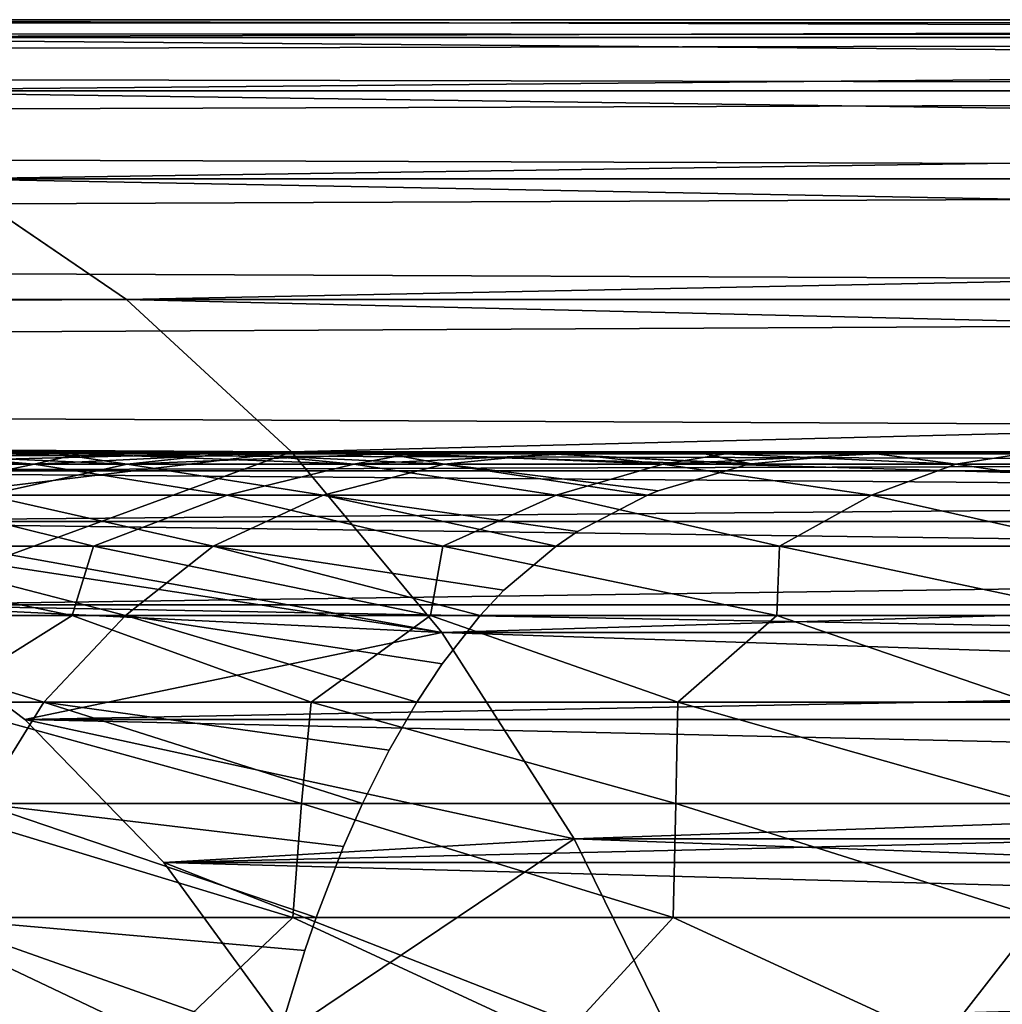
# Model space of a CAD drawing. Header units: millimetres. Extents: x -111 to 111, y -53 to 40.
# Tile 246 of 279: x 13.33 to 14.46, y 36.87 to 38. Entities that reach past the tile are written whole.
import ezdxf

# ---------------------------------------------------------------- set-up
doc = ezdxf.new("R2010")
doc.units = ezdxf.units.MM
doc.header["$LTSCALE"] = 52.148148
for name, color, linetype in [('149', 7, 'CONTINUOUS'), ('150', 7, 'CONTINUOUS'), ('151', 7, 'CONTINUOUS'), ('152', 7, 'CONTINUOUS'), ('157', 7, 'CONTINUOUS'), ('165', 7, 'CONTINUOUS'), ('169', 7, 'CONTINUOUS'), ('170', 7, 'CONTINUOUS'), ('171', 7, 'CONTINUOUS'), ('172', 7, 'CONTINUOUS'), ('177', 7, 'CONTINUOUS'), ('185', 7, 'CONTINUOUS'), ('90', 7, 'CONTINUOUS'), ('92', 7, 'CONTINUOUS')]:
    doc.layers.add(name, color=color, linetype=linetype)

msp = doc.modelspace()

# ---------------------------------------------------------------- linework, layer by layer
at = {"layer": '149', "linetype": 'CONTINUOUS'}
for points in [[(-20.3216, 37.8169, 13.2505), (13.4548, 37.6777, -20.5258), (-20.5258, 37.6777, 13.4548), (-20.3216, 37.8169, 13.2505)], [(13.2505, 37.8169, -20.3216), (13.4548, 37.6777, -20.5258), (-20.3216, 37.8169, 13.2505), (13.2505, 37.8169, -20.3216)], [(-20.5258, 37.6777, 13.4548), (13.6447, 37.5026, -20.7158), (-20.7158, 37.5026, 13.6447), (-20.5258, 37.6777, 13.4548)], [(13.4548, 37.6777, -20.5258), (13.6447, 37.5026, -20.7158), (-20.5258, 37.6777, 13.4548), (13.4548, 37.6777, -20.5258)], [(-20.7158, 37.5026, 13.6447), (13.6447, 37.5026, -20.7158), (12.5865, 37.5, -19.6576), (-20.7158, 37.5026, 13.6447)], [(12.5865, 37.5, -19.6576), (13.6447, 37.5026, -20.7158), (12.7839, 37.4804, -19.855), (12.5865, 37.5, -19.6576)], [(13.6447, 37.5026, -20.7158), (13.8173, 37.2946, -20.8883), (12.7839, 37.4804, -19.855), (13.6447, 37.5026, -20.7158)], [(12.7839, 37.4804, -19.855), (13.8173, 37.2946, -20.8883), (12.9774, 37.4221, -20.0485), (12.7839, 37.4804, -19.855)], [(12.9774, 37.4221, -20.0485), (13.8173, 37.2946, -20.8883), (13.1632, 37.3261, -20.2343), (12.9774, 37.4221, -20.0485)], [(13.1632, 37.3261, -20.2343), (13.8173, 37.2946, -20.8883), (13.3378, 37.1944, -20.4089), (13.1632, 37.3261, -20.2343)], [(13.8173, 37.2946, -20.8883), (13.9696, 37.057, -21.0406), (13.3378, 37.1944, -20.4089), (13.8173, 37.2946, -20.8883)], [(13.3378, 37.1944, -20.4089), (13.9696, 37.057, -21.0406), (13.4977, 37.0295, -20.5688), (13.3378, 37.1944, -20.4089)], [(13.9696, 37.057, -21.0406), (14.0991, 36.7938, -21.1702), (13.4977, 37.0295, -20.5688), (13.9696, 37.057, -21.0406)], [(13.4977, 37.0295, -20.5688), (14.0991, 36.7938, -21.1702), (13.6397, 36.8347, -20.7108), (13.4977, 37.0295, -20.5688)]]:
    msp.add_3dface(points, dxfattribs=at)
at = {"layer": '150', "linetype": 'CONTINUOUS'}
for points in [[(19.6576, 38, -12.5865), (-12.8128, 37.9794, 19.8839), (19.8839, 37.9794, -12.8128), (19.6576, 38, -12.5865)], [(-12.5865, 38, 19.6576), (-12.8128, 37.9794, 19.8839), (19.6576, 38, -12.5865), (-12.5865, 38, 19.6576)], [(19.8839, 37.9794, -12.8128), (-13.0353, 37.9181, 20.1064), (20.1064, 37.9181, -13.0353), (19.8839, 37.9794, -12.8128)], [(-12.8128, 37.9794, 19.8839), (-13.0353, 37.9181, 20.1064), (19.8839, 37.9794, -12.8128), (-12.8128, 37.9794, 19.8839)], [(20.1064, 37.9181, -13.0353), (-13.2505, 37.8169, 20.3216), (20.3216, 37.8169, -13.2505), (20.1064, 37.9181, -13.0353)], [(-13.0353, 37.9181, 20.1064), (-13.2505, 37.8169, 20.3216), (20.1064, 37.9181, -13.0353), (-13.0353, 37.9181, 20.1064)], [(20.3216, 37.8169, -13.2505), (-13.4548, 37.6777, 20.5258), (20.5258, 37.6777, -13.4548), (20.3216, 37.8169, -13.2505)], [(-13.2505, 37.8169, 20.3216), (-13.4548, 37.6777, 20.5258), (20.3216, 37.8169, -13.2505), (-13.2505, 37.8169, 20.3216)], [(20.5258, 37.6777, -13.4548), (-13.6447, 37.5026, 20.7158), (20.7158, 37.5026, -13.6447), (20.5258, 37.6777, -13.4548)], [(-13.4548, 37.6777, 20.5258), (-13.6447, 37.5026, 20.7158), (20.5258, 37.6777, -13.4548), (-13.4548, 37.6777, 20.5258)], [(-13.6447, 37.5026, 20.7158), (-12.5865, 37.5, 19.6576), (20.7158, 37.5026, -13.6447), (-13.6447, 37.5026, 20.7158)], [(-12.5865, 37.5, 19.6576), (19.6576, 37.5, -12.5865), (20.7158, 37.5026, -13.6447), (-12.5865, 37.5, 19.6576)]]:
    msp.add_3dface(points, dxfattribs=at)
at = {"layer": '151', "linetype": 'CONTINUOUS'}
for points in [[(12.5865, 38, -19.6576), (-19.6576, 38, 12.5865), (19.6576, 38, -12.5865), (12.5865, 38, -19.6576)], [(-19.6576, 38, 12.5865), (-12.5865, 38, 19.6576), (19.6576, 38, -12.5865), (-19.6576, 38, 12.5865)]]:
    msp.add_3dface(points, dxfattribs=at)
at = {"layer": '152', "linetype": 'CONTINUOUS'}
msp.add_3dface([(12.5865, 37.5, -19.6576), (19.6576, 37.5, -12.5865), (-12.5865, 37.5, 19.6576), (12.5865, 37.5, -19.6576)], dxfattribs=at)
at = {"layer": '157', "linetype": 'CONTINUOUS'}
for points in [[(12.5865, 38, -19.6576), (19.6576, 38, -12.5865), (19.8839, 37.9794, -12.8128), (12.5865, 38, -19.6576)], [(12.8128, 37.9794, -19.8839), (12.5865, 38, -19.6576), (19.8839, 37.9794, -12.8128), (12.8128, 37.9794, -19.8839)], [(12.8128, 37.9794, -19.8839), (19.8839, 37.9794, -12.8128), (20.1064, 37.9181, -13.0353), (12.8128, 37.9794, -19.8839)], [(13.0353, 37.9181, -20.1064), (12.8128, 37.9794, -19.8839), (20.1064, 37.9181, -13.0353), (13.0353, 37.9181, -20.1064)], [(13.2505, 37.8169, -20.3216), (13.0353, 37.9181, -20.1064), (20.3216, 37.8169, -13.2505), (13.2505, 37.8169, -20.3216)], [(13.0353, 37.9181, -20.1064), (20.1064, 37.9181, -13.0353), (20.3216, 37.8169, -13.2505), (13.0353, 37.9181, -20.1064)], [(13.4548, 37.6777, -20.5258), (13.2505, 37.8169, -20.3216), (20.5258, 37.6777, -13.4548), (13.4548, 37.6777, -20.5258)], [(13.2505, 37.8169, -20.3216), (20.3216, 37.8169, -13.2505), (20.5258, 37.6777, -13.4548), (13.2505, 37.8169, -20.3216)], [(13.4548, 37.6777, -20.5258), (20.5258, 37.6777, -13.4548), (20.7158, 37.5026, -13.6447), (13.4548, 37.6777, -20.5258)], [(13.6447, 37.5026, -20.7158), (13.4548, 37.6777, -20.5258), (20.7158, 37.5026, -13.6447), (13.6447, 37.5026, -20.7158)], [(13.8173, 37.2946, -20.8883), (13.6447, 37.5026, -20.7158), (20.8883, 37.2946, -13.8173), (13.8173, 37.2946, -20.8883)], [(13.6447, 37.5026, -20.7158), (20.7158, 37.5026, -13.6447), (20.8883, 37.2946, -13.8173), (13.6447, 37.5026, -20.7158)], [(13.9696, 37.057, -21.0406), (13.8173, 37.2946, -20.8883), (21.0406, 37.057, -13.9696), (13.9696, 37.057, -21.0406)], [(13.8173, 37.2946, -20.8883), (20.8883, 37.2946, -13.8173), (21.0406, 37.057, -13.9696), (13.8173, 37.2946, -20.8883)], [(13.9696, 37.057, -21.0406), (21.0406, 37.057, -13.9696), (21.1702, 36.7938, -14.0991), (13.9696, 37.057, -21.0406)], [(14.0991, 36.7938, -21.1702), (13.9696, 37.057, -21.0406), (21.1702, 36.7938, -14.0991), (14.0991, 36.7938, -21.1702)]]:
    msp.add_3dface(points, dxfattribs=at)
at = {"layer": '165', "linetype": 'CONTINUOUS'}
for points in [[(12.5865, 37.5, -19.6576), (12.7839, 37.4804, -19.855), (19.6576, 37.5, -12.5865), (12.5865, 37.5, -19.6576)], [(12.7839, 37.4804, -19.855), (19.855, 37.4804, -12.7839), (19.6576, 37.5, -12.5865), (12.7839, 37.4804, -19.855)], [(12.7839, 37.4804, -19.855), (12.9774, 37.4221, -20.0485), (19.855, 37.4804, -12.7839), (12.7839, 37.4804, -19.855)], [(12.9774, 37.4221, -20.0485), (20.0485, 37.4221, -12.9774), (19.855, 37.4804, -12.7839), (12.9774, 37.4221, -20.0485)], [(12.9774, 37.4221, -20.0485), (13.1632, 37.3261, -20.2343), (20.0485, 37.4221, -12.9774), (12.9774, 37.4221, -20.0485)], [(13.1632, 37.3261, -20.2343), (20.2343, 37.3261, -13.1632), (20.0485, 37.4221, -12.9774), (13.1632, 37.3261, -20.2343)], [(13.1632, 37.3261, -20.2343), (13.3378, 37.1944, -20.4089), (20.2343, 37.3261, -13.1632), (13.1632, 37.3261, -20.2343)], [(13.3378, 37.1944, -20.4089), (20.4089, 37.1944, -13.3378), (20.2343, 37.3261, -13.1632), (13.3378, 37.1944, -20.4089)], [(13.3378, 37.1944, -20.4089), (13.4977, 37.0295, -20.5688), (20.4089, 37.1944, -13.3378), (13.3378, 37.1944, -20.4089)], [(13.4977, 37.0295, -20.5688), (20.5688, 37.0295, -13.4977), (20.4089, 37.1944, -13.3378), (13.4977, 37.0295, -20.5688)], [(13.4977, 37.0295, -20.5688), (13.6397, 36.8347, -20.7108), (20.5688, 37.0295, -13.4977), (13.4977, 37.0295, -20.5688)], [(13.6397, 36.8347, -20.7108), (20.7108, 36.8347, -13.6397), (20.5688, 37.0295, -13.4977), (13.6397, 36.8347, -20.7108)]]:
    msp.add_3dface(points, dxfattribs=at)
at = {"layer": '169', "linetype": 'CONTINUOUS'}
for points in [[(-12.5865, 38, -19.6576), (19.8839, 37.9794, 12.8128), (-12.8128, 37.9794, -19.8839), (-12.5865, 38, -19.6576)], [(19.6576, 38, 12.5865), (19.8839, 37.9794, 12.8128), (-12.5865, 38, -19.6576), (19.6576, 38, 12.5865)], [(-12.8128, 37.9794, -19.8839), (20.1064, 37.9181, 13.0353), (-13.0353, 37.9181, -20.1064), (-12.8128, 37.9794, -19.8839)], [(19.8839, 37.9794, 12.8128), (20.1064, 37.9181, 13.0353), (-12.8128, 37.9794, -19.8839), (19.8839, 37.9794, 12.8128)], [(-13.0353, 37.9181, -20.1064), (20.3216, 37.8169, 13.2505), (-13.2505, 37.8169, -20.3216), (-13.0353, 37.9181, -20.1064)], [(20.1064, 37.9181, 13.0353), (20.3216, 37.8169, 13.2505), (-13.0353, 37.9181, -20.1064), (20.1064, 37.9181, 13.0353)], [(-13.2505, 37.8169, -20.3216), (20.5258, 37.6777, 13.4548), (-13.4548, 37.6777, -20.5258), (-13.2505, 37.8169, -20.3216)], [(20.3216, 37.8169, 13.2505), (20.5258, 37.6777, 13.4548), (-13.2505, 37.8169, -20.3216), (20.3216, 37.8169, 13.2505)], [(-13.4548, 37.6777, -20.5258), (20.7158, 37.5026, 13.6447), (-13.6447, 37.5026, -20.7158), (-13.4548, 37.6777, -20.5258)], [(20.5258, 37.6777, 13.4548), (20.7158, 37.5026, 13.6447), (-13.4548, 37.6777, -20.5258), (20.5258, 37.6777, 13.4548)], [(-12.5865, 37.5, -19.6576), (-13.6447, 37.5026, -20.7158), (19.6576, 37.5, 12.5865), (-12.5865, 37.5, -19.6576)], [(-13.6447, 37.5026, -20.7158), (20.7158, 37.5026, 13.6447), (19.6576, 37.5, 12.5865), (-13.6447, 37.5026, -20.7158)]]:
    msp.add_3dface(points, dxfattribs=at)
at = {"layer": '170', "linetype": 'CONTINUOUS'}
for points in [[(13.2505, 37.8169, 20.3216), (-20.5258, 37.6777, -13.4548), (13.4548, 37.6777, 20.5258), (13.2505, 37.8169, 20.3216)], [(-20.5258, 37.6777, -13.4548), (-20.7158, 37.5026, -13.6447), (13.4548, 37.6777, 20.5258), (-20.5258, 37.6777, -13.4548)], [(13.4548, 37.6777, 20.5258), (-20.7158, 37.5026, -13.6447), (13.6447, 37.5026, 20.7158), (13.4548, 37.6777, 20.5258)], [(-20.7158, 37.5026, -13.6447), (-19.6576, 37.5, -12.5865), (13.6447, 37.5026, 20.7158), (-20.7158, 37.5026, -13.6447)], [(-19.6576, 37.5, -12.5865), (12.5865, 37.5, 19.6576), (13.6447, 37.5026, 20.7158), (-19.6576, 37.5, -12.5865)], [(12.5865, 37.5, 19.6576), (12.7839, 37.4804, 19.855), (13.6447, 37.5026, 20.7158), (12.5865, 37.5, 19.6576)], [(12.7839, 37.4804, 19.855), (12.9774, 37.4221, 20.0485), (13.6447, 37.5026, 20.7158), (12.7839, 37.4804, 19.855)], [(12.9774, 37.4221, 20.0485), (13.1632, 37.3261, 20.2343), (13.6447, 37.5026, 20.7158), (12.9774, 37.4221, 20.0485)], [(13.6447, 37.5026, 20.7158), (13.1632, 37.3261, 20.2343), (13.8173, 37.2946, 20.8883), (13.6447, 37.5026, 20.7158)], [(13.1632, 37.3261, 20.2343), (13.3378, 37.1944, 20.4089), (13.8173, 37.2946, 20.8883), (13.1632, 37.3261, 20.2343)], [(13.8173, 37.2946, 20.8883), (13.3378, 37.1944, 20.4089), (13.9696, 37.057, 21.0406), (13.8173, 37.2946, 20.8883)], [(13.3378, 37.1944, 20.4089), (13.4977, 37.0295, 20.5688), (13.9696, 37.057, 21.0406), (13.3378, 37.1944, 20.4089)], [(13.4977, 37.0295, 20.5688), (13.6397, 36.8347, 20.7108), (13.9696, 37.057, 21.0406), (13.4977, 37.0295, 20.5688)], [(13.9696, 37.057, 21.0406), (13.6397, 36.8347, 20.7108), (14.0991, 36.7938, 21.1702), (13.9696, 37.057, 21.0406)]]:
    msp.add_3dface(points, dxfattribs=at)
at = {"layer": '171', "linetype": 'CONTINUOUS'}
msp.add_3dface([(19.6576, 38, 12.5865), (-12.5865, 38, -19.6576), (12.5865, 38, 19.6576), (19.6576, 38, 12.5865)], dxfattribs=at)
at = {"layer": '172', "linetype": 'CONTINUOUS'}
for points in [[(-12.5865, 37.5, -19.6576), (19.6576, 37.5, 12.5865), (-19.6576, 37.5, -12.5865), (-12.5865, 37.5, -19.6576)], [(19.6576, 37.5, 12.5865), (12.5865, 37.5, 19.6576), (-19.6576, 37.5, -12.5865), (19.6576, 37.5, 12.5865)]]:
    msp.add_3dface(points, dxfattribs=at)
at = {"layer": '177', "linetype": 'CONTINUOUS'}
for points in [[(19.6576, 38, 12.5865), (12.5865, 38, 19.6576), (12.8128, 37.9794, 19.8839), (19.6576, 38, 12.5865)], [(19.8839, 37.9794, 12.8128), (19.6576, 38, 12.5865), (12.8128, 37.9794, 19.8839), (19.8839, 37.9794, 12.8128)], [(19.8839, 37.9794, 12.8128), (12.8128, 37.9794, 19.8839), (13.0353, 37.9181, 20.1064), (19.8839, 37.9794, 12.8128)], [(20.1064, 37.9181, 13.0353), (19.8839, 37.9794, 12.8128), (13.0353, 37.9181, 20.1064), (20.1064, 37.9181, 13.0353)], [(20.1064, 37.9181, 13.0353), (13.0353, 37.9181, 20.1064), (13.2505, 37.8169, 20.3216), (20.1064, 37.9181, 13.0353)], [(20.3216, 37.8169, 13.2505), (20.1064, 37.9181, 13.0353), (13.2505, 37.8169, 20.3216), (20.3216, 37.8169, 13.2505)], [(20.3216, 37.8169, 13.2505), (13.2505, 37.8169, 20.3216), (13.4548, 37.6777, 20.5258), (20.3216, 37.8169, 13.2505)], [(20.5258, 37.6777, 13.4548), (20.3216, 37.8169, 13.2505), (13.4548, 37.6777, 20.5258), (20.5258, 37.6777, 13.4548)], [(20.5258, 37.6777, 13.4548), (13.4548, 37.6777, 20.5258), (13.6447, 37.5026, 20.7158), (20.5258, 37.6777, 13.4548)], [(20.7158, 37.5026, 13.6447), (20.5258, 37.6777, 13.4548), (13.6447, 37.5026, 20.7158), (20.7158, 37.5026, 13.6447)], [(20.7158, 37.5026, 13.6447), (13.6447, 37.5026, 20.7158), (13.8173, 37.2946, 20.8883), (20.7158, 37.5026, 13.6447)], [(20.8883, 37.2946, 13.8173), (20.7158, 37.5026, 13.6447), (13.8173, 37.2946, 20.8883), (20.8883, 37.2946, 13.8173)], [(20.8883, 37.2946, 13.8173), (13.8173, 37.2946, 20.8883), (13.9696, 37.057, 21.0406), (20.8883, 37.2946, 13.8173)], [(21.0406, 37.057, 13.9696), (20.8883, 37.2946, 13.8173), (13.9696, 37.057, 21.0406), (21.0406, 37.057, 13.9696)], [(21.0406, 37.057, 13.9696), (13.9696, 37.057, 21.0406), (14.0991, 36.7938, 21.1702), (21.0406, 37.057, 13.9696)], [(21.1702, 36.7938, 14.0991), (21.0406, 37.057, 13.9696), (14.0991, 36.7938, 21.1702), (21.1702, 36.7938, 14.0991)]]:
    msp.add_3dface(points, dxfattribs=at)
at = {"layer": '185', "linetype": 'CONTINUOUS'}
for points in [[(19.855, 37.4804, 12.7839), (12.7839, 37.4804, 19.855), (12.5865, 37.5, 19.6576), (19.855, 37.4804, 12.7839)], [(19.6576, 37.5, 12.5865), (19.855, 37.4804, 12.7839), (12.5865, 37.5, 19.6576), (19.6576, 37.5, 12.5865)], [(19.855, 37.4804, 12.7839), (20.0485, 37.4221, 12.9774), (12.7839, 37.4804, 19.855), (19.855, 37.4804, 12.7839)], [(20.0485, 37.4221, 12.9774), (12.9774, 37.4221, 20.0485), (12.7839, 37.4804, 19.855), (20.0485, 37.4221, 12.9774)], [(20.0485, 37.4221, 12.9774), (20.2343, 37.3261, 13.1632), (12.9774, 37.4221, 20.0485), (20.0485, 37.4221, 12.9774)], [(20.2343, 37.3261, 13.1632), (13.1632, 37.3261, 20.2343), (12.9774, 37.4221, 20.0485), (20.2343, 37.3261, 13.1632)], [(20.4089, 37.1944, 13.3378), (13.3378, 37.1944, 20.4089), (13.1632, 37.3261, 20.2343), (20.4089, 37.1944, 13.3378)], [(20.2343, 37.3261, 13.1632), (20.4089, 37.1944, 13.3378), (13.1632, 37.3261, 20.2343), (20.2343, 37.3261, 13.1632)], [(20.4089, 37.1944, 13.3378), (20.5688, 37.0295, 13.4977), (13.3378, 37.1944, 20.4089), (20.4089, 37.1944, 13.3378)], [(20.5688, 37.0295, 13.4977), (13.4977, 37.0295, 20.5688), (13.3378, 37.1944, 20.4089), (20.5688, 37.0295, 13.4977)], [(20.5688, 37.0295, 13.4977), (20.7108, 36.8347, 13.6397), (13.4977, 37.0295, 20.5688), (20.5688, 37.0295, 13.4977)], [(20.7108, 36.8347, 13.6397), (13.6397, 36.8347, 20.7108), (13.4977, 37.0295, 20.5688), (20.7108, 36.8347, 13.6397)]]:
    msp.add_3dface(points, dxfattribs=at)
at = {"layer": '90', "linetype": 'CONTINUOUS'}
for points in [[(12.9722, 37.4882, -9.4226), (13.3484, 37.4882, -9.4722), (13.0105, 37.5, -9.5797), (12.9722, 37.4882, -9.4226)], [(13.0105, 37.5, -9.5797), (13.3484, 37.4882, -9.4722), (13.2066, 37.5, -9.6035), (13.0105, 37.5, -9.5797)], [(13.3749, 37.5, -15.8219), (13.0809, 37.4882, -16.0234), (13.1804, 37.5, -15.8563), (13.3749, 37.5, -15.8219)], [(13.4553, 37.4882, -15.9615), (13.0809, 37.4882, -16.0234), (13.3749, 37.5, -15.8219), (13.4553, 37.4882, -15.9615)], [(13.2066, 37.5, -9.6035), (13.3484, 37.4882, -9.4722), (13.4008, 37.5, -9.6395), (13.2066, 37.5, -9.6035)], [(13.3484, 37.4882, -9.4722), (13.7164, 37.4882, -9.5644), (13.4008, 37.5, -9.6395), (13.3484, 37.4882, -9.4722)], [(13.5668, 37.5, -15.7755), (13.4553, 37.4882, -15.9615), (13.3749, 37.5, -15.8219), (13.5668, 37.5, -15.7755)], [(13.4008, 37.5, -9.6395), (13.7164, 37.4882, -9.5644), (13.5924, 37.5, -9.6875), (13.4008, 37.5, -9.6395)], [(13.7555, 37.5, -15.7171), (13.4553, 37.4882, -15.9615), (13.5668, 37.5, -15.7755), (13.7555, 37.5, -15.7171)], [(13.8201, 37.4882, -15.8571), (13.4553, 37.4882, -15.9615), (13.7555, 37.5, -15.7171), (13.8201, 37.4882, -15.8571)], [(13.5924, 37.5, -9.6875), (13.7164, 37.4882, -9.5644), (13.7806, 37.5, -9.7475), (13.5924, 37.5, -9.6875)], [(13.7164, 37.4882, -9.5644), (14.0716, 37.4882, -9.6982), (13.7806, 37.5, -9.7475), (13.7164, 37.4882, -9.5644)], [(13.9402, 37.5, -15.6471), (13.8201, 37.4882, -15.8571), (13.7555, 37.5, -15.7171), (13.9402, 37.5, -15.6471)], [(13.7806, 37.5, -9.7475), (14.0716, 37.4882, -9.6982), (13.9647, 37.5, -9.819), (13.7806, 37.5, -9.7475)], [(14.1702, 37.4881, -15.712), (13.8201, 37.4882, -15.8571), (13.9402, 37.5, -15.6471), (14.1702, 37.4881, -15.712)], [(14.1201, 37.5, -15.5657), (14.1702, 37.4881, -15.712), (13.9402, 37.5, -15.6471), (14.1201, 37.5, -15.5657)], [(13.9647, 37.5, -9.819), (14.0716, 37.4882, -9.6982), (14.1439, 37.5, -9.9019), (13.9647, 37.5, -9.819)], [(14.0716, 37.4882, -9.6982), (14.4091, 37.4882, -9.8716), (14.1439, 37.5, -9.9019), (14.0716, 37.4882, -9.6982)], [(14.2944, 37.5, -15.4734), (14.1735, 37.4888, -15.7059), (14.1201, 37.5, -15.5657), (14.2944, 37.5, -15.4734)], [(14.1735, 37.4888, -15.7059), (14.1702, 37.4881, -15.712), (14.1201, 37.5, -15.5657), (14.1735, 37.4888, -15.7059)], [(14.1439, 37.5, -9.9019), (14.4091, 37.4882, -9.8716), (14.3177, 37.5, -9.9959), (14.1439, 37.5, -9.9019)], [(14.3177, 37.5, -9.9959), (14.4091, 37.4882, -9.8716), (14.4852, 37.5, -10.1005), (14.3177, 37.5, -9.9959)], [(14.4091, 37.4882, -9.8716), (14.7245, 37.4882, -10.0825), (14.4852, 37.5, -10.1005), (14.4091, 37.4882, -9.8716)], [(12.9722, 37.4882, -9.4226), (13.1807, 37.4525, -9.2923), (13.3484, 37.4882, -9.4722), (12.9722, 37.4882, -9.4226)], [(13.4553, 37.4882, -15.9615), (13.2937, 37.4525, -16.1468), (13.0809, 37.4882, -16.0234), (13.4553, 37.4882, -15.9615)], [(13.1807, 37.4525, -9.2923), (13.5705, 37.4525, -9.3666), (13.3484, 37.4882, -9.4722), (13.1807, 37.4525, -9.2923)], [(13.6808, 37.4525, -16.0597), (13.2937, 37.4525, -16.1468), (13.4553, 37.4882, -15.9615), (13.6808, 37.4525, -16.0597)], [(13.3484, 37.4882, -9.4722), (13.5705, 37.4525, -9.3666), (13.7164, 37.4882, -9.5644), (13.3484, 37.4882, -9.4722)], [(13.8201, 37.4882, -15.8571), (13.6808, 37.4525, -16.0597), (13.4553, 37.4882, -15.9615), (13.8201, 37.4882, -15.8571)], [(13.5705, 37.4525, -9.3666), (13.9491, 37.4525, -9.4849), (13.7164, 37.4882, -9.5644), (13.5705, 37.4525, -9.3666)], [(14.0541, 37.4525, -15.9295), (13.6808, 37.4525, -16.0597), (13.8201, 37.4882, -15.8571), (14.0541, 37.4525, -15.9295)], [(13.7164, 37.4882, -9.5644), (13.9491, 37.4525, -9.4849), (14.0716, 37.4882, -9.6982), (13.7164, 37.4882, -9.5644)], [(14.1702, 37.4881, -15.712), (14.0664, 37.4576, -15.9067), (13.8201, 37.4882, -15.8571), (14.1702, 37.4881, -15.712)], [(14.0664, 37.4576, -15.9067), (14.0541, 37.4525, -15.9295), (13.8201, 37.4882, -15.8571), (14.0664, 37.4576, -15.9067)], [(13.9491, 37.4525, -9.4849), (14.3118, 37.4525, -9.6457), (14.0716, 37.4882, -9.6982), (13.9491, 37.4525, -9.4849)], [(14.0716, 37.4882, -9.6982), (14.3118, 37.4525, -9.6457), (14.4091, 37.4882, -9.8716), (14.0716, 37.4882, -9.6982)], [(14.3118, 37.4525, -9.6457), (14.6538, 37.4525, -9.847), (14.4091, 37.4882, -9.8716), (14.3118, 37.4525, -9.6457)], [(14.4091, 37.4882, -9.8716), (14.6538, 37.4525, -9.847), (14.7245, 37.4882, -10.0825), (14.4091, 37.4882, -9.8716)], [(13.4165, 37.394, -9.1852), (13.1807, 37.4525, -9.2923), (13.0055, 37.394, -9.1296), (13.4165, 37.394, -9.1852)], [(13.1456, 37.394, -16.3127), (13.2937, 37.4525, -16.1468), (13.5542, 37.394, -16.2411), (13.1456, 37.394, -16.3127)], [(13.5705, 37.4525, -9.3666), (13.1807, 37.4525, -9.2923), (13.4165, 37.394, -9.1852), (13.5705, 37.4525, -9.3666)], [(13.2937, 37.4525, -16.1468), (13.6808, 37.4525, -16.0597), (13.5542, 37.394, -16.2411), (13.2937, 37.4525, -16.1468)], [(13.8185, 37.394, -9.2876), (13.5705, 37.4525, -9.3666), (13.4165, 37.394, -9.1852), (13.8185, 37.394, -9.2876)], [(13.5542, 37.394, -16.2411), (13.6808, 37.4525, -16.0597), (13.9489, 37.394, -16.1241), (13.5542, 37.394, -16.2411)], [(13.9491, 37.4525, -9.4849), (13.5705, 37.4525, -9.3666), (13.8185, 37.394, -9.2876), (13.9491, 37.4525, -9.4849)], [(14.0541, 37.4525, -15.9295), (13.9737, 37.4107, -16.0776), (13.6808, 37.4525, -16.0597), (14.0541, 37.4525, -15.9295)], [(13.6808, 37.4525, -16.0597), (13.9737, 37.4107, -16.0776), (13.9489, 37.394, -16.1241), (13.6808, 37.4525, -16.0597)], [(14.206, 37.394, -9.4355), (13.9491, 37.4525, -9.4849), (13.8185, 37.394, -9.2876), (14.206, 37.394, -9.4355)], [(14.3118, 37.4525, -9.6457), (13.9491, 37.4525, -9.4849), (14.206, 37.394, -9.4355), (14.3118, 37.4525, -9.6457)], [(14.574, 37.394, -9.6268), (14.3118, 37.4525, -9.6457), (14.206, 37.394, -9.4355), (14.574, 37.394, -9.6268)], [(14.6538, 37.4525, -9.847), (14.3118, 37.4525, -9.6457), (14.574, 37.394, -9.6268), (14.6538, 37.4525, -9.847)], [(13.0055, 37.394, -9.1296), (12.9711, 37.3139, -8.9939), (13.392, 37.3139, -9.0454), (13.0055, 37.394, -9.1296)], [(13.4165, 37.394, -9.1852), (13.0055, 37.394, -9.1296), (13.392, 37.3139, -9.0454), (13.4165, 37.394, -9.1852)], [(13.1456, 37.394, -16.3127), (13.4534, 37.3139, -16.3988), (13.0334, 37.3139, -16.4573), (13.1456, 37.394, -16.3127)], [(13.1456, 37.394, -16.3127), (13.5542, 37.394, -16.2411), (13.4534, 37.3139, -16.3988), (13.1456, 37.394, -16.3127)], [(13.4165, 37.394, -9.1852), (13.392, 37.3139, -9.0454), (13.8044, 37.3139, -9.1442), (13.4165, 37.394, -9.1852)], [(13.8185, 37.394, -9.2876), (13.4165, 37.394, -9.1852), (13.8044, 37.3139, -9.1442), (13.8185, 37.394, -9.2876)], [(13.5542, 37.394, -16.2411), (13.8615, 37.3139, -16.294), (13.4534, 37.3139, -16.3988), (13.5542, 37.394, -16.2411)], [(13.8615, 37.3139, -16.294), (13.5542, 37.394, -16.2411), (13.8887, 37.343, -16.2399), (13.8615, 37.3139, -16.294)], [(13.5542, 37.394, -16.2411), (13.9489, 37.394, -16.1241), (13.8887, 37.343, -16.2399), (13.5542, 37.394, -16.2411)], [(13.8185, 37.394, -9.2876), (13.8044, 37.3139, -9.1442), (14.203, 37.3139, -9.2891), (13.8185, 37.394, -9.2876)], [(14.206, 37.394, -9.4355), (13.8185, 37.394, -9.2876), (14.203, 37.3139, -9.2891), (14.206, 37.394, -9.4355)], [(14.206, 37.394, -9.4355), (14.203, 37.3139, -9.2891), (14.5826, 37.3139, -9.478), (14.206, 37.394, -9.4355)], [(14.574, 37.394, -9.6268), (14.206, 37.394, -9.4355), (14.5826, 37.3139, -9.478), (14.574, 37.394, -9.6268)], [(13.3596, 37.2143, -16.5367), (12.92, 37.2143, -16.5839), (13.0334, 37.3139, -16.4573), (13.3596, 37.2143, -16.5367)], [(12.9711, 37.3139, -8.9939), (13.2329, 37.2143, -8.9003), (13.392, 37.3139, -9.0454), (12.9711, 37.3139, -8.9939)], [(13.4534, 37.3139, -16.3988), (13.3596, 37.2143, -16.5367), (13.0334, 37.3139, -16.4573), (13.4534, 37.3139, -16.3988)], [(13.2329, 37.2143, -8.9003), (13.6671, 37.2143, -8.9831), (13.392, 37.3139, -9.0454), (13.2329, 37.2143, -8.9003)], [(13.7886, 37.2142, -16.4402), (13.3596, 37.2143, -16.5367), (13.4534, 37.3139, -16.3988), (13.7886, 37.2142, -16.4402)], [(13.392, 37.3139, -9.0454), (13.6671, 37.2143, -8.9831), (13.8044, 37.3139, -9.1442), (13.392, 37.3139, -9.0454)], [(13.8615, 37.3139, -16.294), (13.8178, 37.2582, -16.3817), (13.4534, 37.3139, -16.3988), (13.8615, 37.3139, -16.294)], [(13.8178, 37.2582, -16.3817), (13.7886, 37.2142, -16.4402), (13.4534, 37.3139, -16.3988), (13.8178, 37.2582, -16.3817)], [(13.6671, 37.2143, -8.9831), (14.0891, 37.2143, -9.115), (13.8044, 37.3139, -9.1442), (13.6671, 37.2143, -8.9831)], [(13.8044, 37.3139, -9.1442), (14.0891, 37.2143, -9.115), (14.203, 37.3139, -9.2891), (13.8044, 37.3139, -9.1442)], [(14.0891, 37.2143, -9.115), (14.4932, 37.2143, -9.2943), (14.203, 37.3139, -9.2891), (14.0891, 37.2143, -9.115)], [(14.203, 37.3139, -9.2891), (14.4932, 37.2143, -9.2943), (14.5826, 37.3139, -9.478), (14.203, 37.3139, -9.2891)], [(13.3596, 37.2143, -16.5367), (13.2872, 37.0974, -16.6511), (12.92, 37.2143, -16.5839), (13.3596, 37.2143, -16.5367)], [(13.2137, 37.0974, -8.795), (13.6561, 37.0974, -8.8753), (13.2329, 37.2143, -8.9003), (13.2137, 37.0974, -8.795)], [(13.2329, 37.2143, -8.9003), (13.6561, 37.0974, -8.8753), (13.6671, 37.2143, -8.9831), (13.2329, 37.2143, -8.9003)], [(13.7262, 37.0974, -16.563), (13.2872, 37.0974, -16.6511), (13.3596, 37.2143, -16.5367), (13.7262, 37.0974, -16.563)], [(13.7568, 37.1589, -16.5033), (13.7262, 37.0974, -16.563), (13.3596, 37.2143, -16.5367), (13.7568, 37.1589, -16.5033)], [(13.7886, 37.2142, -16.4402), (13.7568, 37.1589, -16.5033), (13.3596, 37.2143, -16.5367), (13.7886, 37.2142, -16.4402)], [(13.6561, 37.0974, -8.8753), (14.0866, 37.0974, -9.0053), (13.6671, 37.2143, -8.9831), (13.6561, 37.0974, -8.8753)], [(13.6671, 37.2143, -8.9831), (14.0866, 37.0974, -9.0053), (14.0891, 37.2143, -9.115), (13.6671, 37.2143, -8.9831)], [(14.0866, 37.0974, -9.0053), (14.4996, 37.0974, -9.1832), (14.0891, 37.2143, -9.115), (14.0866, 37.0974, -9.0053)], [(14.0891, 37.2143, -9.115), (14.4996, 37.0974, -9.1832), (14.4932, 37.2143, -9.2943), (14.0891, 37.2143, -9.115)], [(13.1972, 36.9662, -8.7096), (13.6462, 36.9662, -8.7879), (13.2137, 37.0974, -8.795), (13.1972, 36.9662, -8.7096)], [(13.2137, 37.0974, -8.795), (13.6462, 36.9662, -8.7879), (13.6561, 37.0974, -8.8753), (13.2137, 37.0974, -8.795)], [(13.6728, 36.9661, -16.6617), (13.2258, 36.9662, -16.7428), (13.2872, 37.0974, -16.6511), (13.6728, 36.9661, -16.6617)], [(13.7045, 37.0481, -16.6041), (13.6728, 36.9661, -16.6617), (13.2872, 37.0974, -16.6511), (13.7045, 37.0481, -16.6041)], [(13.7262, 37.0974, -16.563), (13.7045, 37.0481, -16.6041), (13.2872, 37.0974, -16.6511), (13.7262, 37.0974, -16.563)], [(13.6462, 36.9662, -8.7879), (14.0835, 36.9662, -8.9162), (13.6561, 37.0974, -8.8753), (13.6462, 36.9662, -8.7879)], [(13.6561, 37.0974, -8.8753), (14.0835, 36.9662, -8.9162), (14.0866, 37.0974, -9.0053), (13.6561, 37.0974, -8.8753)], [(14.0835, 36.9662, -8.9162), (14.5036, 36.9662, -9.0928), (14.0866, 37.0974, -9.0053), (14.0835, 36.9662, -8.9162)], [(14.0866, 37.0974, -9.0053), (14.5036, 36.9662, -9.0928), (14.4996, 37.0974, -9.1832), (14.0866, 37.0974, -9.0053)], [(13.0305, 36.8237, -8.632), (13.4967, 36.8237, -8.6935), (13.1972, 36.9662, -8.7096), (13.0305, 36.8237, -8.632)], [(13.6282, 36.8237, -16.7351), (13.1651, 36.8237, -16.8116), (13.2258, 36.9662, -16.7428), (13.6282, 36.8237, -16.7351)], [(13.1972, 36.9662, -8.7096), (13.4967, 36.8237, -8.6935), (13.6462, 36.9662, -8.7879), (13.1972, 36.9662, -8.7096)], [(13.6598, 36.9284, -16.6842), (13.6282, 36.8237, -16.7351), (13.2258, 36.9662, -16.7428), (13.6598, 36.9284, -16.6842)], [(13.6728, 36.9661, -16.6617), (13.6598, 36.9284, -16.6842), (13.2258, 36.9662, -16.7428), (13.6728, 36.9661, -16.6617)], [(13.4967, 36.8237, -8.6935), (13.9528, 36.8237, -8.8078), (13.6462, 36.9662, -8.7879), (13.4967, 36.8237, -8.6935)], [(13.6462, 36.9662, -8.7879), (13.9528, 36.8237, -8.8078), (14.0835, 36.9662, -8.9162), (13.6462, 36.9662, -8.7879)], [(13.9528, 36.8237, -8.8078), (14.3928, 36.8237, -8.9735), (14.0835, 36.9662, -8.9162), (13.9528, 36.8237, -8.8078)], [(14.0835, 36.9662, -8.9162), (14.3928, 36.8237, -8.9735), (14.5036, 36.9662, -9.0928), (14.0835, 36.9662, -8.9162)], [(14.3928, 36.8237, -8.9735), (14.811, 36.8237, -9.1884), (14.5036, 36.9662, -9.0928), (14.3928, 36.8237, -8.9735)]]:
    msp.add_3dface(points, dxfattribs=at)
at = {"layer": '92', "linetype": 'CONTINUOUS'}
for points in [[(13.3484, 37.4882, 9.4722), (12.9721, 37.4882, 9.4226), (13.2067, 37.5, 9.6035), (13.3484, 37.4882, 9.4722)], [(13.0809, 37.4882, 16.0234), (13.4553, 37.4882, 15.9615), (13.1803, 37.5, 15.8563), (13.0809, 37.4882, 16.0234)], [(13.1803, 37.5, 15.8563), (13.4553, 37.4882, 15.9615), (13.3748, 37.5, 15.8219), (13.1803, 37.5, 15.8563)], [(13.4009, 37.5, 9.6395), (13.3484, 37.4882, 9.4722), (13.2067, 37.5, 9.6035), (13.4009, 37.5, 9.6395)], [(13.5924, 37.5, 9.6875), (13.3484, 37.4882, 9.4722), (13.4009, 37.5, 9.6395), (13.5924, 37.5, 9.6875)], [(13.7164, 37.4882, 9.5644), (13.3484, 37.4882, 9.4722), (13.5924, 37.5, 9.6875), (13.7164, 37.4882, 9.5644)], [(13.3748, 37.5, 15.8219), (13.4553, 37.4882, 15.9615), (13.5668, 37.5, 15.7755), (13.3748, 37.5, 15.8219)], [(13.4553, 37.4882, 15.9615), (13.8201, 37.4882, 15.8571), (13.5668, 37.5, 15.7755), (13.4553, 37.4882, 15.9615)], [(13.5668, 37.5, 15.7755), (13.8201, 37.4882, 15.8571), (13.7555, 37.5, 15.7171), (13.5668, 37.5, 15.7755)], [(13.7806, 37.5, 9.7475), (13.7164, 37.4882, 9.5644), (13.5924, 37.5, 9.6875), (13.7806, 37.5, 9.7475)], [(13.9647, 37.5, 9.819), (13.7164, 37.4882, 9.5644), (13.7806, 37.5, 9.7475), (13.9647, 37.5, 9.819)], [(14.0716, 37.4882, 9.6981), (13.7164, 37.4882, 9.5644), (13.9647, 37.5, 9.819), (14.0716, 37.4882, 9.6981)], [(13.7555, 37.5, 15.7171), (13.8201, 37.4882, 15.8571), (13.9402, 37.5, 15.6471), (13.7555, 37.5, 15.7171)], [(13.8201, 37.4882, 15.8571), (14.1702, 37.4881, 15.712), (13.9402, 37.5, 15.6471), (13.8201, 37.4882, 15.8571)], [(14.1201, 37.5, 15.5657), (13.9402, 37.5, 15.6471), (14.1735, 37.4888, 15.7058), (14.1201, 37.5, 15.5657)], [(13.9402, 37.5, 15.6471), (14.1702, 37.4881, 15.712), (14.1735, 37.4888, 15.7058), (13.9402, 37.5, 15.6471)], [(14.144, 37.5, 9.902), (14.0716, 37.4882, 9.6981), (13.9647, 37.5, 9.819), (14.144, 37.5, 9.902)], [(14.4091, 37.4882, 9.8716), (14.0716, 37.4882, 9.6981), (14.3177, 37.5, 9.9959), (14.4091, 37.4882, 9.8716)], [(14.3177, 37.5, 9.9959), (14.0716, 37.4882, 9.6981), (14.144, 37.5, 9.902), (14.3177, 37.5, 9.9959)], [(14.2944, 37.5, 15.4734), (14.1201, 37.5, 15.5657), (14.1735, 37.4888, 15.7058), (14.2944, 37.5, 15.4734)], [(14.4852, 37.5, 10.1005), (14.4091, 37.4882, 9.8716), (14.3177, 37.5, 9.9959), (14.4852, 37.5, 10.1005)], [(14.7245, 37.4882, 10.0825), (14.4091, 37.4882, 9.8716), (14.4852, 37.5, 10.1005), (14.7245, 37.4882, 10.0825)], [(13.3484, 37.4882, 9.4722), (13.1807, 37.4525, 9.2923), (12.9721, 37.4882, 9.4226), (13.3484, 37.4882, 9.4722)], [(13.0809, 37.4882, 16.0234), (13.2937, 37.4525, 16.1468), (13.4553, 37.4882, 15.9615), (13.0809, 37.4882, 16.0234)], [(13.5705, 37.4525, 9.3666), (13.1807, 37.4525, 9.2923), (13.3484, 37.4882, 9.4722), (13.5705, 37.4525, 9.3666)], [(13.2937, 37.4525, 16.1468), (13.6808, 37.4525, 16.0597), (13.4553, 37.4882, 15.9615), (13.2937, 37.4525, 16.1468)], [(13.7164, 37.4882, 9.5644), (13.5705, 37.4525, 9.3666), (13.3484, 37.4882, 9.4722), (13.7164, 37.4882, 9.5644)], [(13.4553, 37.4882, 15.9615), (13.6808, 37.4525, 16.0597), (13.8201, 37.4882, 15.8571), (13.4553, 37.4882, 15.9615)], [(13.9492, 37.4525, 9.4849), (13.5705, 37.4525, 9.3666), (13.7164, 37.4882, 9.5644), (13.9492, 37.4525, 9.4849)], [(13.6808, 37.4525, 16.0597), (14.0541, 37.4525, 15.9295), (13.8201, 37.4882, 15.8571), (13.6808, 37.4525, 16.0597)], [(14.0716, 37.4882, 9.6981), (13.9492, 37.4525, 9.4849), (13.7164, 37.4882, 9.5644), (14.0716, 37.4882, 9.6981)], [(14.1702, 37.4881, 15.712), (13.8201, 37.4882, 15.8571), (14.0664, 37.4576, 15.9067), (14.1702, 37.4881, 15.712)], [(13.8201, 37.4882, 15.8571), (14.0541, 37.4525, 15.9295), (14.0664, 37.4576, 15.9067), (13.8201, 37.4882, 15.8571)], [(14.3118, 37.4525, 9.6457), (13.9492, 37.4525, 9.4849), (14.0716, 37.4882, 9.6981), (14.3118, 37.4525, 9.6457)], [(14.4091, 37.4882, 9.8716), (14.3118, 37.4525, 9.6457), (14.0716, 37.4882, 9.6981), (14.4091, 37.4882, 9.8716)], [(14.6538, 37.4525, 9.847), (14.3118, 37.4525, 9.6457), (14.4091, 37.4882, 9.8716), (14.6538, 37.4525, 9.847)], [(14.7245, 37.4882, 10.0825), (14.6538, 37.4525, 9.847), (14.4091, 37.4882, 9.8716), (14.7245, 37.4882, 10.0825)], [(13.0055, 37.394, 9.1296), (13.1807, 37.4525, 9.2923), (13.4165, 37.394, 9.1852), (13.0055, 37.394, 9.1296)], [(13.5542, 37.394, 16.2411), (13.2937, 37.4525, 16.1468), (13.1456, 37.394, 16.3127), (13.5542, 37.394, 16.2411)], [(13.1807, 37.4525, 9.2923), (13.5705, 37.4525, 9.3666), (13.4165, 37.394, 9.1852), (13.1807, 37.4525, 9.2923)], [(13.6808, 37.4525, 16.0597), (13.2937, 37.4525, 16.1468), (13.5542, 37.394, 16.2411), (13.6808, 37.4525, 16.0597)], [(13.4165, 37.394, 9.1852), (13.5705, 37.4525, 9.3666), (13.8185, 37.394, 9.2876), (13.4165, 37.394, 9.1852)], [(13.9489, 37.394, 16.1241), (13.6808, 37.4525, 16.0597), (13.5542, 37.394, 16.2411), (13.9489, 37.394, 16.1241)], [(13.5705, 37.4525, 9.3666), (13.9492, 37.4525, 9.4849), (13.8185, 37.394, 9.2876), (13.5705, 37.4525, 9.3666)], [(14.0541, 37.4525, 15.9295), (13.6808, 37.4525, 16.0597), (13.9737, 37.4107, 16.0776), (14.0541, 37.4525, 15.9295)], [(13.9737, 37.4107, 16.0776), (13.6808, 37.4525, 16.0597), (13.9489, 37.394, 16.1241), (13.9737, 37.4107, 16.0776)], [(13.8185, 37.394, 9.2876), (13.9492, 37.4525, 9.4849), (14.206, 37.394, 9.4355), (13.8185, 37.394, 9.2876)], [(13.9492, 37.4525, 9.4849), (14.3118, 37.4525, 9.6457), (14.206, 37.394, 9.4355), (13.9492, 37.4525, 9.4849)], [(14.206, 37.394, 9.4355), (14.3118, 37.4525, 9.6457), (14.574, 37.394, 9.6268), (14.206, 37.394, 9.4355)], [(14.3118, 37.4525, 9.6457), (14.6538, 37.4525, 9.847), (14.574, 37.394, 9.6268), (14.3118, 37.4525, 9.6457)], [(13.0055, 37.394, 9.1296), (13.392, 37.3139, 9.0454), (12.9711, 37.3139, 8.9939), (13.0055, 37.394, 9.1296)], [(13.0055, 37.394, 9.1296), (13.4165, 37.394, 9.1852), (13.392, 37.3139, 9.0454), (13.0055, 37.394, 9.1296)], [(13.1456, 37.394, 16.3127), (13.0334, 37.3139, 16.4573), (13.4534, 37.3139, 16.3988), (13.1456, 37.394, 16.3127)], [(13.5542, 37.394, 16.2411), (13.1456, 37.394, 16.3127), (13.4534, 37.3139, 16.3988), (13.5542, 37.394, 16.2411)], [(13.4165, 37.394, 9.1852), (13.8044, 37.3139, 9.1442), (13.392, 37.3139, 9.0454), (13.4165, 37.394, 9.1852)], [(13.4165, 37.394, 9.1852), (13.8185, 37.394, 9.2876), (13.8044, 37.3139, 9.1442), (13.4165, 37.394, 9.1852)], [(13.5542, 37.394, 16.2411), (13.4534, 37.3139, 16.3988), (13.8615, 37.3139, 16.294), (13.5542, 37.394, 16.2411)], [(13.9489, 37.394, 16.1241), (13.5542, 37.394, 16.2411), (13.8887, 37.343, 16.2398), (13.9489, 37.394, 16.1241)], [(13.5542, 37.394, 16.2411), (13.8615, 37.3139, 16.294), (13.8887, 37.343, 16.2398), (13.5542, 37.394, 16.2411)], [(13.8185, 37.394, 9.2876), (14.203, 37.3139, 9.2891), (13.8044, 37.3139, 9.1442), (13.8185, 37.394, 9.2876)], [(13.8185, 37.394, 9.2876), (14.206, 37.394, 9.4355), (14.203, 37.3139, 9.2891), (13.8185, 37.394, 9.2876)], [(14.206, 37.394, 9.4355), (14.5826, 37.3139, 9.478), (14.203, 37.3139, 9.2891), (14.206, 37.394, 9.4355)], [(14.206, 37.394, 9.4355), (14.574, 37.394, 9.6268), (14.5826, 37.3139, 9.478), (14.206, 37.394, 9.4355)], [(12.92, 37.2143, 16.5839), (13.3596, 37.2143, 16.5367), (13.0334, 37.3139, 16.4573), (12.92, 37.2143, 16.5839)], [(13.392, 37.3139, 9.0454), (13.2329, 37.2143, 8.9003), (12.9711, 37.3139, 8.9939), (13.392, 37.3139, 9.0454)], [(13.0334, 37.3139, 16.4573), (13.3596, 37.2143, 16.5367), (13.4534, 37.3139, 16.3988), (13.0334, 37.3139, 16.4573)], [(13.6671, 37.2143, 8.9831), (13.2329, 37.2143, 8.9003), (13.392, 37.3139, 9.0454), (13.6671, 37.2143, 8.9831)], [(13.3596, 37.2143, 16.5367), (13.7886, 37.2142, 16.4402), (13.4534, 37.3139, 16.3988), (13.3596, 37.2143, 16.5367)], [(13.8044, 37.3139, 9.1442), (13.6671, 37.2143, 8.9831), (13.392, 37.3139, 9.0454), (13.8044, 37.3139, 9.1442)], [(13.7886, 37.2142, 16.4402), (13.8178, 37.2583, 16.3817), (13.4534, 37.3139, 16.3988), (13.7886, 37.2142, 16.4402)], [(13.4534, 37.3139, 16.3988), (13.8178, 37.2583, 16.3817), (13.8615, 37.3139, 16.294), (13.4534, 37.3139, 16.3988)], [(14.0891, 37.2143, 9.115), (13.6671, 37.2143, 8.9831), (13.8044, 37.3139, 9.1442), (14.0891, 37.2143, 9.115)], [(14.203, 37.3139, 9.2891), (14.0891, 37.2143, 9.115), (13.8044, 37.3139, 9.1442), (14.203, 37.3139, 9.2891)], [(14.4932, 37.2143, 9.2943), (14.0891, 37.2143, 9.115), (14.203, 37.3139, 9.2891), (14.4932, 37.2143, 9.2943)], [(14.5826, 37.3139, 9.478), (14.4932, 37.2143, 9.2943), (14.203, 37.3139, 9.2891), (14.5826, 37.3139, 9.478)], [(12.92, 37.2143, 16.5839), (13.2872, 37.0974, 16.6511), (13.3596, 37.2143, 16.5367), (12.92, 37.2143, 16.5839)], [(13.6561, 37.0974, 8.8753), (13.2137, 37.0974, 8.795), (13.2329, 37.2143, 8.9003), (13.6561, 37.0974, 8.8753)], [(13.6671, 37.2143, 8.9831), (13.6561, 37.0974, 8.8753), (13.2329, 37.2143, 8.9003), (13.6671, 37.2143, 8.9831)], [(13.2872, 37.0974, 16.6511), (13.7262, 37.0974, 16.563), (13.3596, 37.2143, 16.5367), (13.2872, 37.0974, 16.6511)], [(13.7262, 37.0974, 16.563), (13.7569, 37.159, 16.5033), (13.3596, 37.2143, 16.5367), (13.7262, 37.0974, 16.563)], [(13.3596, 37.2143, 16.5367), (13.7569, 37.159, 16.5033), (13.7886, 37.2142, 16.4402), (13.3596, 37.2143, 16.5367)], [(14.0866, 37.0974, 9.0053), (13.6561, 37.0974, 8.8753), (13.6671, 37.2143, 8.9831), (14.0866, 37.0974, 9.0053)], [(14.0891, 37.2143, 9.115), (14.0866, 37.0974, 9.0053), (13.6671, 37.2143, 8.9831), (14.0891, 37.2143, 9.115)], [(14.4996, 37.0974, 9.1832), (14.0866, 37.0974, 9.0053), (14.0891, 37.2143, 9.115), (14.4996, 37.0974, 9.1832)], [(14.4932, 37.2143, 9.2943), (14.4996, 37.0974, 9.1832), (14.0891, 37.2143, 9.115), (14.4932, 37.2143, 9.2943)], [(13.6462, 36.9662, 8.7879), (13.1972, 36.9662, 8.7096), (13.2137, 37.0974, 8.795), (13.6462, 36.9662, 8.7879)], [(13.6561, 37.0974, 8.8753), (13.6462, 36.9662, 8.7879), (13.2137, 37.0974, 8.795), (13.6561, 37.0974, 8.8753)], [(13.2258, 36.9662, 16.7428), (13.6728, 36.9661, 16.6617), (13.2872, 37.0974, 16.6511), (13.2258, 36.9662, 16.7428)], [(13.6728, 36.9661, 16.6617), (13.7045, 37.0481, 16.6041), (13.2872, 37.0974, 16.6511), (13.6728, 36.9661, 16.6617)], [(13.2872, 37.0974, 16.6511), (13.7045, 37.0481, 16.6041), (13.7262, 37.0974, 16.563), (13.2872, 37.0974, 16.6511)], [(14.0835, 36.9662, 8.9162), (13.6462, 36.9662, 8.7879), (13.6561, 37.0974, 8.8753), (14.0835, 36.9662, 8.9162)], [(14.0866, 37.0974, 9.0053), (14.0835, 36.9662, 8.9162), (13.6561, 37.0974, 8.8753), (14.0866, 37.0974, 9.0053)], [(14.5036, 36.9662, 9.0928), (14.0835, 36.9662, 8.9162), (14.0866, 37.0974, 9.0053), (14.5036, 36.9662, 9.0928)], [(14.4996, 37.0974, 9.1832), (14.5036, 36.9662, 9.0928), (14.0866, 37.0974, 9.0053), (14.4996, 37.0974, 9.1832)], [(13.4967, 36.8237, 8.6935), (13.0305, 36.8237, 8.632), (13.1972, 36.9662, 8.7096), (13.4967, 36.8237, 8.6935)], [(13.1651, 36.8237, 16.8116), (13.6282, 36.8237, 16.7351), (13.2258, 36.9662, 16.7428), (13.1651, 36.8237, 16.8116)], [(13.6462, 36.9662, 8.7879), (13.4967, 36.8237, 8.6935), (13.1972, 36.9662, 8.7096), (13.6462, 36.9662, 8.7879)], [(13.6282, 36.8237, 16.7351), (13.6598, 36.9284, 16.6841), (13.2258, 36.9662, 16.7428), (13.6282, 36.8237, 16.7351)], [(13.2258, 36.9662, 16.7428), (13.6598, 36.9284, 16.6841), (13.6728, 36.9661, 16.6617), (13.2258, 36.9662, 16.7428)], [(13.9528, 36.8237, 8.8078), (13.4967, 36.8237, 8.6935), (13.6462, 36.9662, 8.7879), (13.9528, 36.8237, 8.8078)], [(14.0835, 36.9662, 8.9162), (13.9528, 36.8237, 8.8078), (13.6462, 36.9662, 8.7879), (14.0835, 36.9662, 8.9162)], [(14.3928, 36.8237, 8.9735), (13.9528, 36.8237, 8.8078), (14.0835, 36.9662, 8.9162), (14.3928, 36.8237, 8.9735)], [(14.5036, 36.9662, 9.0928), (14.3928, 36.8237, 8.9735), (14.0835, 36.9662, 8.9162), (14.5036, 36.9662, 9.0928)], [(14.811, 36.8237, 9.1884), (14.3928, 36.8237, 8.9735), (14.5036, 36.9662, 9.0928), (14.811, 36.8237, 9.1884)]]:
    msp.add_3dface(points, dxfattribs=at)

doc.saveas('drawing.dxf')
